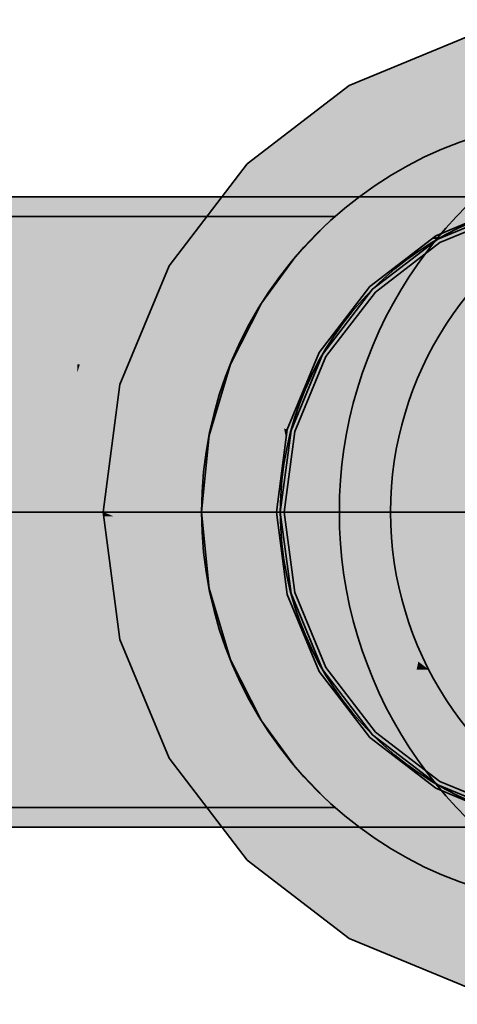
# Model space of a CAD drawing. Extents: x -350 to 540, y -53 to 541.
# Tile 477 of 569: x 253.77 to 255.99, y 207.81 to 212.81. Entities that reach past the tile are written whole.
import ezdxf
from ezdxf.lldxf.tags import DXFTag

# ---------------------------------------------------------------- set-up
doc = ezdxf.new("R2010")
doc.units = 0
doc.layers.get('0').update_dxf_attribs({"lineweight": 35})
for name, color, linetype, lineweight, true_color in [('L_Bauteil', 7, 'Continuous', 35, 0xababab), ('L_Bauteil-Shading', 7, 'Continuous', 35, 0xababab), ('L_Zuluft', 6, 'Continuous', 35, 0xff00ff), ('L_Zuluft-Shading', 6, 'Continuous', 35, 0xff00ff)]:
    doc.layers.add(name, color=color, linetype=linetype, lineweight=lineweight, true_color=true_color)
tags = doc.linetypes.add('STRICHPUNKT2', pattern=[12.7, 6.35, -3.175, 0, -3.175]).pattern_tags.tags
tags[10:11] = [DXFTag(74, 4), DXFTag(75, 0), DXFTag(340, '0'), DXFTag(46, 0.0), DXFTag(50, 0.0), DXFTag(44, 0.0), DXFTag(45, 0.0)]
tags[8:9] = [DXFTag(74, 4), DXFTag(75, 0), DXFTag(340, '0'), DXFTag(46, 0.0), DXFTag(50, 0.0), DXFTag(44, 0.0), DXFTag(45, 0.0)]
tags[6:7] = [DXFTag(74, 4), DXFTag(75, 0), DXFTag(340, '0'), DXFTag(46, 0.0), DXFTag(50, 0.0), DXFTag(44, 0.0), DXFTag(45, 0.0)]
tags[4:5] = [DXFTag(74, 4), DXFTag(75, 0), DXFTag(340, '0'), DXFTag(46, 0.0), DXFTag(50, 0.0), DXFTag(44, 0.0), DXFTag(45, 0.0)]

# ---------------------------------------------------------------- blocks, each defined once
blk = doc.blocks.new('3D-Ansicht-A06HSWBANL', base_point=(172.3963, 139.9809))
at = {"layer": 'L_Bauteil-Shading', "color": 254, "true_color": 0xcccccc}
for points in [[(255.4423, 212.4775), (256.2834, 211.8386), (256.0453, 212.7272)], [(254.9245, 212.0802), (255.9023, 211.6807), (255.4423, 212.4775)], [(255.9023, 211.6807), (256.2834, 211.8386), (255.4423, 212.4775)], [(254.9245, 212.0802), (254.5434, 211.5835), (255.4213, 211.5835)], [(254.9245, 212.0802), (255.4213, 211.5835), (255.9023, 211.6807), (255.7755, 211.5835)], [(255.8923, 211.6981), (256.2834, 211.8386), (256.2782, 211.8579)], [(255.8923, 211.6981), (256.2834, 211.8386), (256.2782, 211.8579)], [(255.8923, 211.6981), (255.9023, 211.6807), (256.2834, 211.8386)], [(255.8923, 211.6981), (255.9023, 211.6807), (256.2834, 211.8386)], [(255.5609, 211.4438), (255.9023, 211.6807), (255.8923, 211.6981)], [(255.5609, 211.4438), (255.9023, 211.6807), (255.8923, 211.6981)], [(255.5609, 211.4438), (255.5751, 211.4296), (255.9023, 211.6807)], [(255.5609, 211.4438), (255.5751, 211.4296), (255.9023, 211.6807)], [(254.2775, 210.9595), (255.324, 211.1024), (254.5272, 211.5624)], [(254.5434, 211.5835), (254.5272, 211.5624), (255.4213, 211.5835), (255.5751, 211.4296)], [(255.324, 211.1024), (255.5751, 211.4296), (254.5272, 211.5624)], [(255.4213, 211.5835), (255.5751, 211.4296), (255.7755, 211.5835)], [(255.3067, 211.1124), (255.5751, 211.4296), (255.5609, 211.4438)], [(255.3067, 211.1124), (255.324, 211.1024), (255.5751, 211.4296)], [(255.5609, 211.4438), (255.3823, 211.211), (255.5751, 211.4296), (255.39, 211.211)], [(255.5751, 211.4296), (255.39, 211.211), (255.4073, 211.211)], [(255.39, 211.211), (255.3067, 211.1124), (255.4073, 211.211), (255.324, 211.1024)], [(255.3823, 211.211), (255.3067, 211.1124), (255.39, 211.211)], [(254.2775, 210.9595), (254.9904, 210.7684), (255.324, 211.1024), (255.1857, 210.7684)], [(255.1468, 210.7265), (255.324, 211.1024), (255.3067, 211.1124)], [(255.1468, 210.7265), (255.324, 211.1024), (255.3067, 211.1124)], [(255.1468, 210.7265), (255.1661, 210.7214), (255.324, 211.1024)], [(255.1468, 210.7265), (255.1661, 210.7214), (255.324, 211.1024)], [(254.5239, 210.7684), (254.2775, 210.9595), (254.2523, 210.7684)], [(254.9904, 210.7684), (254.2775, 210.9595), (254.5239, 210.7684)], [(254.1923, 210.3124), (255.1123, 210.3124), (254.2523, 210.7684), (254.5239, 210.7684)], [(255.1123, 210.3124), (255.1661, 210.7214), (254.5239, 210.7684), (254.9904, 210.7684)], [(254.9904, 210.7684), (255.1661, 210.7214), (255.1857, 210.7684)], [(255.0923, 210.3124), (255.1123, 210.3124), (255.1468, 210.7265)], [(255.1468, 210.7265), (255.1037, 210.3989), (255.1195, 210.3989)], [(255.1123, 210.3124), (255.1661, 210.7214), (255.1468, 210.7265)], [(255.1468, 210.7265), (255.1195, 210.3989), (255.1661, 210.7214), (255.1237, 210.3989)], [(255.1037, 210.3989), (255.0923, 210.3124), (255.1195, 210.3989), (255.1123, 210.3124)], [(255.1195, 210.3989), (255.1123, 210.3124), (255.1237, 210.3989)], [(255.1152, 210.2902), (255.1123, 210.3124), (254.2453, 210.2902), (254.1923, 210.3124)], [(254.2453, 210.2902), (254.1923, 210.3124), (254.1952, 210.2902)], [(255.1468, 209.8983), (255.1661, 209.9035), (255.0923, 210.3124)], [(255.1661, 209.9035), (255.1123, 210.3124), (255.0923, 210.3124)], [(255.1661, 209.9035), (255.1123, 210.3124), (255.0923, 210.3124)], [(255.1468, 209.8983), (255.1661, 209.9035), (255.0923, 210.3124)], [(254.2464, 209.9019), (254.2453, 210.2902), (254.1952, 210.2902)], [(255.1661, 209.9035), (255.1152, 210.2902), (254.2453, 210.2902)], [(254.2464, 209.9019), (255.1601, 209.9019), (254.2453, 210.2902), (255.1661, 209.9035)], [(254.2775, 209.6654), (255.1601, 209.9019), (254.2464, 209.9019)], [(255.324, 209.5224), (255.1668, 209.9019), (254.2775, 209.6654), (255.1601, 209.9019)], [(255.324, 209.5224), (255.1661, 209.9035), (255.1468, 209.8983)], [(255.1468, 209.8983), (255.2493, 209.681), (255.1661, 209.9035), (255.2583, 209.681)], [(255.1668, 209.9019), (255.1661, 209.9035), (255.1601, 209.9019)], [(255.3067, 209.5124), (255.324, 209.5224), (255.1468, 209.8983)], [(255.1468, 209.8983), (255.2368, 209.681), (255.2493, 209.681)], [(255.3196, 209.523), (254.2775, 209.6654), (254.3365, 209.523)], [(255.2368, 209.681), (255.3067, 209.5124), (255.2493, 209.681), (255.324, 209.5224)], [(255.2493, 209.681), (255.324, 209.5224), (255.2583, 209.681)], [(254.5272, 209.0624), (255.324, 209.5224), (254.3365, 209.523), (255.3196, 209.523)], [(255.324, 209.5224), (254.5272, 209.0624), (255.5751, 209.1952)], [(255.5751, 209.1952), (255.324, 209.5224), (255.3067, 209.5124)], [(255.5751, 209.1952), (255.324, 209.5224), (255.3067, 209.5124)], [(255.5609, 209.181), (255.5751, 209.1952), (255.3067, 209.5124)], [(255.5609, 209.181), (255.5751, 209.1952), (255.3067, 209.5124)], [(255.5751, 209.1952), (254.5272, 209.0624), (254.9245, 208.5446)], [(255.5751, 209.1952), (254.9245, 208.5446), (255.9023, 208.9441)], [(255.9023, 208.9441), (255.5751, 209.1952), (255.5609, 209.181)], [(255.9023, 208.9441), (255.5751, 209.1952), (255.5609, 209.181)], [(255.8923, 208.9268), (255.9023, 208.9441), (255.5609, 209.181)], [(255.8923, 208.9268), (255.9023, 208.9441), (255.5609, 209.181)], [(255.9023, 208.9441), (254.9245, 208.5446), (255.4423, 208.1474)], [(255.9023, 208.9441), (255.4423, 208.1474), (256.2834, 208.7863)], [(256.2834, 208.7863), (255.9023, 208.9441), (255.8923, 208.9268)], [(256.2834, 208.7863), (255.9023, 208.9441), (255.8923, 208.9268)], [(256.2782, 208.7669), (256.2834, 208.7863), (255.8923, 208.9268)], [(256.2782, 208.7669), (256.2834, 208.7863), (255.8923, 208.9268)], [(256.2834, 208.7863), (255.4423, 208.1474), (256.0453, 207.8976)]]:
    blk.add_solid(points, dxfattribs=at)
at = {"layer": 'L_Bauteil-Shading', "color": 250, "true_color": 0x2e3032}
for points in [[(258.3123, 210.3124), (255.8823, 211.7154), (256.273, 211.8772)], [(256.273, 211.8772), (257.4613, 210.9654), (255.8823, 211.7154), (257.1813, 210.9654)], [(258.3123, 210.3124), (255.5468, 211.4579), (255.8823, 211.7154)], [(255.8823, 211.7154), (257.1813, 210.9654), (255.5468, 211.4579), (256.7359, 210.9654)], [(258.3123, 210.3124), (255.2894, 211.1224), (255.5468, 211.4579)], [(255.5468, 211.4579), (256.7359, 210.9654), (255.2894, 211.1224), (255.8753, 210.9654)], [(258.3123, 210.3124), (255.1275, 210.7317), (255.2894, 211.1224)], [(255.2894, 211.1224), (255.8753, 210.9654), (255.2243, 210.9654)], [(255.8753, 210.9654), (258.3123, 210.3124), (255.2243, 210.9654), (255.1275, 210.7317)], [(256.7359, 210.9654), (258.3123, 210.3124), (255.8753, 210.9654)], [(258.3123, 210.3124), (255.0723, 210.3124), (255.1275, 210.7317)], [(258.3123, 210.3124), (255.0723, 210.3124), (255.1275, 210.7317)], [(258.3123, 210.3124), (255.1275, 209.8931), (255.0723, 210.3124)], [(255.0723, 210.3124), (258.3123, 210.3124), (255.0784, 210.2664), (257.9626, 210.2664)], [(258.3123, 210.3124), (255.2894, 209.5024), (255.1275, 209.8931)], [(258.3123, 210.3124), (255.5468, 209.1669), (255.2894, 209.5024)], [(258.3123, 210.3124), (255.8823, 208.9095), (255.5468, 209.1669)], [(258.3123, 210.3124), (256.273, 208.7476), (255.8823, 208.9095)], [(257.9626, 210.2664), (255.1275, 209.8931), (255.0784, 210.2664)], [(255.2328, 209.6389), (255.1275, 209.8931), (258.1405, 210.2664), (257.9626, 210.2664)], [(255.2328, 209.6389), (258.1405, 210.2664), (255.7986, 209.6389)], [(256.6862, 209.6389), (255.7986, 209.6389), (258.2011, 210.2664), (258.1405, 210.2664)], [(255.7986, 209.6389), (255.2894, 209.5024), (255.2328, 209.6389)], [(255.2894, 209.5024), (255.7986, 209.6389), (255.5468, 209.1669), (256.6862, 209.6389)], [(255.5468, 209.1669), (256.6862, 209.6389), (255.8823, 208.9095), (257.1457, 209.6389)], [(255.8823, 208.9095), (257.1457, 209.6389), (256.273, 208.7476), (257.4345, 209.6389)]]:
    blk.add_solid(points, dxfattribs=at)
at = {"layer": 'L_Zuluft-Shading', "color": 214, "true_color": 0x9c009c}
for points in [[(256.2735, 211.8755), (256.1747, 212.2443), (255.8832, 211.7138), (255.6923, 212.0445)], [(255.3062, 211.6985), (255.6923, 212.0445), (255.3956, 211.8168)], [(255.3062, 211.6985), (255.8627, 211.6981), (255.6923, 212.0445), (255.8832, 211.7138)], [(256.2782, 211.8579), (256.2735, 211.8755), (255.8923, 211.6981), (255.8832, 211.7138)], [(255.3956, 211.8168), (255.2781, 211.7266), (255.3062, 211.6985)], [(255.3062, 211.6985), (255.2781, 211.7266), (255.1367, 211.2106), (254.9603, 211.3124)], [(255.8627, 211.6981), (255.8923, 211.6981), (255.8832, 211.7138)], [(255.5481, 211.4566), (255.3062, 211.6985), (255.2909, 211.1215), (255.1367, 211.2106)], [(255.8627, 211.6981), (255.3062, 211.6985), (255.5481, 211.4566)], [(255.5609, 211.4438), (255.8923, 211.6981), (255.5481, 211.4566), (255.8627, 211.6981)], [(255.3067, 211.1124), (255.5609, 211.4438), (255.2909, 211.1215), (255.5481, 211.4566)], [(255.1367, 211.2106), (254.9603, 211.3124), (255.1112, 210.7361), (254.7605, 210.8301)], [(255.2909, 211.1215), (255.1367, 211.2106), (255.1292, 210.7312), (255.1112, 210.7361)], [(255.1468, 210.7265), (255.3067, 211.1124), (255.1292, 210.7312), (255.2909, 211.1215)], [(255.1112, 210.7361), (254.7605, 210.8301), (255.0923, 210.3124), (254.6923, 210.3124)], [(255.1112, 210.7361), (255.0923, 210.3124), (255.1337, 210.6264)], [(255.1292, 210.7312), (255.1112, 210.7361), (255.1226, 210.6806)], [(255.1337, 210.6264), (255.1468, 210.7265), (255.1226, 210.6806), (255.1292, 210.7312)], [(255.0741, 210.3124), (254.6923, 210.3124), (255.1292, 209.8936), (254.7605, 209.7948)], [(255.0923, 210.3124), (255.0741, 210.3124), (255.1468, 209.8983), (255.1292, 209.8936)], [(255.1292, 209.8936), (254.7605, 209.7948), (255.2909, 209.5033), (254.9603, 209.3124)], [(255.1468, 209.8983), (255.1292, 209.8936), (255.3067, 209.5124), (255.2909, 209.5033)], [(255.2909, 209.5033), (254.9603, 209.3124), (255.5481, 209.1682), (255.2781, 208.8982)], [(255.3067, 209.5124), (255.2909, 209.5033), (255.5609, 209.181), (255.5481, 209.1682)], [(255.5481, 209.1682), (255.2781, 208.8982), (255.8832, 208.911), (255.6923, 208.5804)], [(255.5609, 209.181), (255.5481, 209.1682), (255.8923, 208.9268), (255.8832, 208.911)], [(255.8832, 208.911), (255.6923, 208.5804), (256.2735, 208.7494), (256.1747, 208.3806)], [(255.8923, 208.9268), (255.8832, 208.911), (256.2782, 208.7669), (256.2735, 208.7494)]]:
    blk.add_solid(points, dxfattribs=at)
at = {"layer": 'L_Zuluft-Shading', "color": 214, "true_color": 0x900090}
for points in [[(253.4923, 211.9124), (253.4923, 211.8579), (254.3205, 211.9124), (254.4277, 211.8579)], [(253.6923, 211.7613), (253.9391, 211.7613), (253.6923, 211.8124), (253.8545, 211.8124)], [(253.8545, 211.8124), (253.9391, 211.7613), (254.0564, 211.8124), (254.1332, 211.7613)], [(254.1332, 211.7613), (255.3136, 211.7613), (254.0564, 211.8124), (255.3694, 211.8124)], [(255.3694, 208.8124), (255.3136, 208.8635), (253.6923, 208.8124), (253.6923, 208.8635)], [(253.4923, 208.7669), (253.4923, 208.7124), (254.4277, 208.7669), (254.3205, 208.7124)]]:
    blk.add_solid(points, dxfattribs=at)
at = {"layer": 'L_Zuluft-Shading', "color": 214, "true_color": 0x8f008f}
for points in [[(254.3205, 211.9124), (254.4277, 211.8579), (255.0923, 211.9124), (255.2994, 211.8579)], [(254.4277, 208.7669), (254.3205, 208.7124), (255.2994, 208.7669), (255.0923, 208.7124)]]:
    blk.add_solid(points, dxfattribs=at)
at = {"layer": 'L_Zuluft-Shading', "color": 214, "true_color": 0x8c008c}
for points in [[(255.0923, 211.9124), (255.2994, 211.8579), (255.7551, 211.9124), (256.0479, 211.8579)], [(255.2994, 208.7669), (255.0923, 208.7124), (256.0479, 208.7669), (255.7551, 208.7124)]]:
    blk.add_solid(points, dxfattribs=at)
at = {"layer": 'L_Zuluft-Shading', "color": 216, "true_color": 0x890089}
for points in [[(255.7551, 211.9124), (256.0479, 211.8579), (256.2636, 211.9124), (256.6222, 211.8579)], [(256.0479, 208.7669), (255.7551, 208.7124), (256.6222, 208.7669), (256.2636, 208.7124)]]:
    blk.add_solid(points, dxfattribs=at)
at = {"layer": 'L_Zuluft-Shading', "color": 214, "true_color": 0xb000b0}
for points in [[(254.4277, 211.8579), (253.4923, 211.8579), (254.5211, 211.7084), (253.4923, 211.7219)], [(253.6923, 211.6115), (254.0045, 211.6115), (253.6923, 211.7613), (253.9391, 211.7613)], [(253.9391, 211.7613), (254.0045, 211.6115), (254.1332, 211.7613), (254.1625, 211.6115)], [(254.1625, 211.6115), (255.1716, 211.6115), (254.1332, 211.7613), (255.3136, 211.7613)], [(253.4923, 211.7219), (253.4923, 211.6981), (254.5211, 211.7084), (254.5276, 211.6981)], [(255.3136, 208.8635), (255.1716, 209.0134), (253.6923, 208.8635), (253.6923, 209.0134)], [(253.4923, 208.9268), (253.4923, 208.7669), (254.5276, 208.9268), (254.4277, 208.7669)]]:
    blk.add_solid(points, dxfattribs=at)
at = {"layer": 'L_Zuluft-Shading', "color": 214, "true_color": 0xac00ac}
for points in [[(255.2994, 211.8579), (254.4277, 211.8579), (254.7752, 211.6981), (254.5211, 211.7084)], [(255.2994, 211.8579), (254.7752, 211.6981), (255.4923, 211.6981)], [(254.5211, 211.7084), (254.5276, 211.6981), (254.7752, 211.6981)], [(254.5276, 208.9268), (254.4277, 208.7669), (255.4923, 208.9268), (255.2994, 208.7669)]]:
    blk.add_solid(points, dxfattribs=at)
at = {"layer": 'L_Zuluft-Shading', "color": 214, "true_color": 0xa600a6}
for points in [[(255.2994, 211.8579), (255.4923, 211.6981), (256.0479, 211.8579), (256.3207, 211.6981)], [(255.4923, 208.9268), (255.2994, 208.7669), (256.3207, 208.9268), (256.0479, 208.7669)]]:
    blk.add_solid(points, dxfattribs=at)
at = {"layer": 'L_Zuluft-Shading', "color": 212, "true_color": 0xcc00cc}
for points in [[(253.4923, 211.6981), (253.4923, 211.4438), (254.5276, 211.6981), (254.6133, 211.4438)], [(253.4923, 209.181), (253.4923, 208.9268), (254.6133, 209.181), (254.5276, 208.9268)]]:
    blk.add_solid(points, dxfattribs=at)
at = {"layer": 'L_Zuluft-Shading', "color": 212, "true_color": 0xc700c7}
for points in [[(254.7752, 211.6981), (254.5276, 211.6981), (255.658, 211.4438), (254.6133, 211.4438)], [(255.4923, 211.6981), (254.7752, 211.6981), (255.5145, 211.664)], [(254.7752, 211.6981), (255.658, 211.4438), (255.5145, 211.664)], [(254.6133, 209.181), (254.5276, 208.9268), (255.658, 209.181), (255.4923, 208.9268)]]:
    blk.add_solid(points, dxfattribs=at)
at = {"layer": 'L_Zuluft-Shading', "color": 212, "true_color": 0xbd00bd}
for points in [[(256.3207, 211.6981), (255.4923, 211.6981), (256.4217, 211.5885), (255.5145, 211.664)], [(255.5145, 211.664), (255.658, 211.4438), (256.4217, 211.5885), (256.5551, 211.4438)], [(255.658, 209.181), (255.4923, 208.9268), (256.5551, 209.181), (256.3207, 208.9268)]]:
    blk.add_solid(points, dxfattribs=at)
at = {"layer": 'L_Zuluft-Shading', "color": 212, "true_color": 0xcd00cd}
for points in [[(253.6923, 211.3731), (254.0462, 211.3731), (253.6923, 211.6115), (254.0045, 211.6115)], [(254.0045, 211.6115), (254.0462, 211.3731), (254.1625, 211.6115), (254.1422, 211.3731)], [(254.1422, 211.3731), (254.9967, 211.3731), (254.1625, 211.6115), (255.1716, 211.6115)], [(253.6923, 209.0134), (255.1716, 209.0134), (253.7669, 209.2518), (254.9967, 209.2518)]]:
    blk.add_solid(points, dxfattribs=at)
at = {"layer": 'L_Zuluft-Shading', "color": 212, "true_color": 0xe400e4}
for points in [[(253.4923, 211.4438), (253.4923, 211.1124), (254.6133, 211.4438), (254.6792, 211.1124)], [(253.6923, 211.0624), (254.0614, 211.0624), (253.6923, 211.3731), (254.0462, 211.3731)], [(254.0462, 211.3731), (254.0614, 211.0624), (254.1422, 211.3731), (254.0737, 211.0624)], [(254.0737, 211.0624), (254.8383, 211.0624), (254.1422, 211.3731), (254.9967, 211.3731)], [(253.6923, 209.2518), (253.7669, 209.2518), (253.6923, 209.5624), (253.8639, 209.5624)], [(253.7669, 209.2518), (254.9967, 209.2518), (253.8639, 209.5624), (254.8383, 209.5624)], [(254.6792, 209.5124), (253.4923, 209.5124), (254.6456, 209.3436), (253.4923, 209.1969)], [(253.4923, 209.1969), (253.4923, 209.181), (254.6456, 209.3436), (254.6133, 209.181)]]:
    blk.add_solid(points, dxfattribs=at)
at = {"layer": 'L_Zuluft-Shading', "color": 212, "true_color": 0xdd00dd}
for points in [[(254.6133, 211.4438), (254.6792, 211.1124), (255.658, 211.4438), (255.7851, 211.1124)], [(255.7851, 211.1124), (255.8651, 210.7265), (256.7348, 211.1124), (256.8479, 210.7265)], [(256.8479, 209.8983), (255.8651, 209.8983), (255.8466, 209.5124), (255.7935, 209.5527)], [(256.8479, 209.8983), (255.8466, 209.5124), (256.7348, 209.5124)], [(255.7935, 209.5527), (255.7851, 209.5124), (255.8466, 209.5124)], [(255.7851, 209.5124), (254.6792, 209.5124), (255.7572, 209.4397), (254.6456, 209.3436)], [(254.6456, 209.3436), (254.6133, 209.181), (255.7572, 209.4397), (255.658, 209.181)]]:
    blk.add_solid(points, dxfattribs=at)
at = {"layer": 'L_Zuluft-Shading', "color": 212, "true_color": 0xd000d0}
for points in [[(255.658, 211.4438), (255.7851, 211.1124), (256.5551, 211.4438), (256.7348, 211.1124)], [(255.8466, 209.5124), (255.7851, 209.5124), (255.886, 209.4442), (255.7572, 209.4397)], [(256.7136, 209.4733), (256.7348, 209.5124), (255.886, 209.4442), (255.8466, 209.5124)], [(255.7572, 209.4397), (255.658, 209.181), (256.7136, 209.4733), (256.5551, 209.181)]]:
    blk.add_solid(points, dxfattribs=at)
at = {"layer": 'L_Zuluft-Shading', "color": 6, "true_color": 0xf400f4}
for points in [[(253.4923, 211.1124), (253.4923, 210.7265), (254.6792, 211.1124), (254.7205, 210.7265)], [(254.7205, 210.7265), (254.7346, 210.3124), (255.8651, 210.7265), (255.8923, 210.3124)], [(255.8923, 210.3124), (254.7346, 210.3124), (254.8418, 209.8983), (254.7257, 210.0512)], [(255.8923, 210.3124), (254.8418, 209.8983), (255.8651, 209.8983)], [(254.7257, 210.0512), (254.7205, 209.8983), (254.8418, 209.8983)], [(254.7205, 209.8983), (253.4923, 209.8983), (254.7161, 209.8571), (253.4923, 209.8022)], [(253.4923, 209.8022), (253.4923, 209.5124), (254.7161, 209.8571), (254.6792, 209.5124)]]:
    blk.add_solid(points, dxfattribs=at)
at = {"layer": 'L_Zuluft-Shading', "color": 6, "true_color": 0xec00ec}
for points in [[(254.6792, 211.1124), (254.7205, 210.7265), (255.7851, 211.1124), (255.8651, 210.7265)], [(254.7161, 209.8571), (254.6792, 209.5124), (255.7935, 209.5527), (255.7851, 209.5124)], [(254.8418, 209.8983), (254.7205, 209.8983), (254.8354, 209.8234), (254.7161, 209.8571)], [(255.7935, 209.5527), (255.8651, 209.8983), (254.8354, 209.8234), (254.8418, 209.8983)]]:
    blk.add_solid(points, dxfattribs=at)
at = {"layer": 'L_Zuluft-Shading', "color": 6, "true_color": 0xf500f5}
for points in [[(253.6923, 210.7007), (254.049, 210.7007), (253.6923, 211.0624), (254.0614, 211.0624)], [(254.0599, 211.0178), (254.049, 210.7007), (254.8383, 211.0624), (254.7303, 210.7007)], [(254.0599, 211.0178), (254.8383, 211.0624), (254.0737, 211.0624)], [(254.0614, 211.0624), (254.0599, 211.0178), (254.0737, 211.0624)], [(253.6923, 209.5624), (253.8639, 209.5624), (253.6923, 209.9242), (253.9468, 209.9242)], [(253.8639, 209.5624), (254.8383, 209.5624), (253.9468, 209.9242), (254.7303, 209.9242)]]:
    blk.add_solid(points, dxfattribs=at)
at = {"layer": 'L_Zuluft-Shading', "color": 6, "true_color": 0xfc00fc}
for points in [[(254.7205, 210.7265), (253.4923, 210.7265), (253.7686, 210.3124), (253.4923, 210.3515)], [(254.7205, 210.7265), (253.7686, 210.3124), (254.7346, 210.3124)], [(253.4923, 210.3515), (253.4923, 210.3124), (253.7686, 210.3124)], [(253.7686, 210.3124), (253.4923, 210.3124), (254.7205, 209.8983), (253.4923, 209.8983)], [(254.7346, 210.3124), (253.7686, 210.3124), (254.7257, 210.0512)], [(253.7686, 210.3124), (254.7205, 209.8983), (254.7257, 210.0512)]]:
    blk.add_solid(points, dxfattribs=at)
at = {"layer": 'L_Zuluft-Shading', "color": 6, "true_color": 0xfd00fd}
for points in [[(253.6923, 210.3124), (254.0099, 210.3124), (253.6923, 210.7007), (254.049, 210.7007)], [(254.0099, 210.3124), (254.6923, 210.3124), (254.049, 210.7007), (254.7303, 210.7007)], [(253.6923, 209.9242), (253.9468, 209.9242), (253.6923, 210.3124), (254.0099, 210.3124)], [(253.9468, 209.9242), (254.7303, 209.9242), (254.0099, 210.3124), (254.6923, 210.3124)]]:
    blk.add_solid(points, dxfattribs=at)
at = {"layer": 'L_Zuluft-Shading', "color": 212, "true_color": 0xe300e3}
for points in [[(255.8651, 210.7265), (255.8923, 210.3124), (256.8479, 210.7265), (256.8864, 210.3124)], [(255.8923, 210.3124), (255.8651, 209.8983), (256.8864, 210.3124), (256.8479, 209.8983)]]:
    blk.add_solid(points, dxfattribs=at)
blk = doc.blocks.new('CA_160x500_50-A06HSWX8NL', base_point=(254.1923, 207.8124))
at = {"color": 254, "linetype": 'ByBlock', "lineweight": -2, "ltscale": 0.35, "true_color": 0xcccccc}
for p, q in [((256.6923, 212.8124), (256.0453, 212.7272)), ((257.3394, 212.7272), (256.6923, 212.8124)), ((256.0453, 212.7272), (255.4423, 212.4775)), ((257.9423, 212.4775), (257.3394, 212.7272)), ((255.4423, 212.4775), (254.9245, 212.0802)), ((258.4601, 212.0802), (257.9423, 212.4775)), ((254.9245, 212.0802), (254.5272, 211.5624)), ((258.8574, 211.5624), (258.4601, 212.0802)), ((256.6923, 211.9124), (256.2782, 211.8579)), ((257.1064, 211.8579), (256.6923, 211.9124)), ((256.2782, 211.8579), (255.8923, 211.6981)), ((256.2834, 211.8386), (256.6923, 211.8924)), ((256.6923, 211.8924), (257.1012, 211.8386)), ((257.4923, 211.6981), (257.1064, 211.8579)), ((255.9023, 211.6807), (256.2834, 211.8386)), ((257.1012, 211.8386), (257.4823, 211.6807)), ((255.8923, 211.6981), (255.5609, 211.4438)), ((255.5751, 211.4296), (255.9023, 211.6807)), ((257.4823, 211.6807), (257.8095, 211.4296)), ((257.8237, 211.4438), (257.4923, 211.6981)), ((254.5272, 211.5624), (254.2775, 210.9595)), ((259.1071, 210.9595), (258.8574, 211.5624)), ((255.5609, 211.4438), (255.3067, 211.1124)), ((255.324, 211.1024), (255.5751, 211.4296)), ((257.8095, 211.4296), (258.0606, 211.1024)), ((258.0779, 211.1124), (257.8237, 211.4438)), ((255.3067, 211.1124), (255.1468, 210.7265)), ((255.1661, 210.7214), (255.324, 211.1024)), ((258.0606, 211.1024), (258.2185, 210.7214)), ((258.2378, 210.7265), (258.0779, 211.1124)), ((254.2775, 210.9595), (254.1923, 210.3124)), ((259.1923, 210.3124), (259.1071, 210.9595)), ((255.1468, 210.7265), (255.0923, 210.3124)), ((255.1123, 210.3124), (255.1661, 210.7214)), ((258.2185, 210.7214), (258.2723, 210.3124)), ((258.2923, 210.3124), (258.2378, 210.7265)), ((254.1923, 210.3124), (254.2775, 209.6654)), ((255.0923, 210.3124), (255.1468, 209.8983)), ((255.1661, 209.9035), (255.1123, 210.3124)), ((258.2723, 210.3124), (258.2185, 209.9035)), ((258.2378, 209.8983), (258.2923, 210.3124)), ((259.1071, 209.6654), (259.1923, 210.3124)), ((255.324, 209.5224), (255.1661, 209.9035)), ((258.2185, 209.9035), (258.0606, 209.5224)), ((255.1468, 209.8983), (255.3067, 209.5124)), ((258.0779, 209.5124), (258.2378, 209.8983)), ((254.2775, 209.6654), (254.5272, 209.0624)), ((258.8574, 209.0624), (259.1071, 209.6654)), ((255.3067, 209.5124), (255.5609, 209.181)), ((255.5751, 209.1952), (255.324, 209.5224)), ((258.0606, 209.5224), (257.8095, 209.1952)), ((257.8237, 209.181), (258.0779, 209.5124)), ((255.5609, 209.181), (255.8923, 208.9268)), ((255.9023, 208.9441), (255.5751, 209.1952)), ((257.8095, 209.1952), (257.4823, 208.9441)), ((257.4923, 208.9268), (257.8237, 209.181)), ((254.5272, 209.0624), (254.9245, 208.5447)), ((258.4601, 208.5447), (258.8574, 209.0624)), ((255.8923, 208.9268), (256.2782, 208.7669)), ((256.2834, 208.7863), (255.9023, 208.9441)), ((257.4823, 208.9441), (257.1012, 208.7863)), ((257.1064, 208.7669), (257.4923, 208.9268)), ((256.2782, 208.7669), (256.6923, 208.7124)), ((256.6923, 208.7324), (256.2834, 208.7863)), ((257.1012, 208.7863), (256.6923, 208.7324)), ((256.6923, 208.7124), (257.1064, 208.7669)), ((254.9245, 208.5447), (255.4423, 208.1474)), ((257.9423, 208.1474), (258.4601, 208.5447)), ((255.4423, 208.1474), (256.0453, 207.8976)), ((257.3394, 207.8976), (257.9423, 208.1474)), ((256.0453, 207.8976), (256.6923, 207.8124)), ((256.6923, 207.8124), (257.3394, 207.8976))]:
    blk.add_line(p, q, dxfattribs=at)
at = {"color": 250, "linetype": 'ByBlock', "lineweight": -2, "ltscale": 0.35, "true_color": 0x2e3032}
for p, q in [((256.273, 211.8772), (256.6923, 211.9324)), ((256.6923, 211.9324), (257.1116, 211.8772)), ((255.8823, 211.7154), (256.273, 211.8772)), ((257.1116, 211.8772), (257.5023, 211.7154)), ((255.5468, 211.4579), (255.8823, 211.7154)), ((257.5023, 211.7154), (257.8378, 211.4579)), ((255.2893, 211.1224), (255.5468, 211.4579)), ((257.8378, 211.4579), (258.0953, 211.1224)), ((255.1275, 210.7317), (255.2893, 211.1224)), ((258.0953, 211.1224), (258.2571, 210.7317)), ((255.0723, 210.3124), (255.1275, 210.7317)), ((258.2571, 210.7317), (258.3123, 210.3124)), ((255.1275, 209.8931), (255.0723, 210.3124)), ((258.3123, 210.3124), (258.2571, 209.8931)), ((255.2893, 209.5024), (255.1275, 209.8931)), ((258.2571, 209.8931), (258.0953, 209.5024)), ((255.5468, 209.1669), (255.2893, 209.5024)), ((258.0953, 209.5024), (257.8378, 209.1669)), ((255.8823, 208.9095), (255.5468, 209.1669)), ((257.8378, 209.1669), (257.5023, 208.9095)), ((256.273, 208.7476), (255.8823, 208.9095)), ((257.5023, 208.9095), (257.1116, 208.7476)), ((256.6923, 208.6924), (256.273, 208.7476)), ((257.1116, 208.7476), (256.6923, 208.6924))]:
    blk.add_line(p, q, dxfattribs=at)
at = {"color": 0, "lineweight": -2}
blk.add_ellipse((257.4031, 210.3124), major_axis=(-0.7108, 1.6), ratio=1, start_param=0, end_param=2.305501, dxfattribs=at)
blk = doc.blocks.new('Wickelfalzrohr-A06HSWXANL', base_point=(255.0923, 208.7124))
at = {"color": 0, "linetype": 'STRICHPUNKT2', "lineweight": 25, "ltscale": 0.25}
blk.add_line((256.6923, 210.3124), (256.6923, 210.3124), dxfattribs=at)
at = {"color": 0, "linetype": 'ByBlock', "lineweight": -2, "ltscale": 0.35}
blk.add_circle((256.6923, 210.3124), 1.6, dxfattribs=at)
at = {"color": 0, "lineweight": -2}
blk.add_ellipse((257.4031, 210.3124), major_axis=(-0.7108, 1.6), ratio=1, start_param=0, end_param=2.305501, dxfattribs=at)
blk = doc.blocks.new('Bogen-A06HSWZANL', base_point=(254.6923, 208.3124))
at = {"color": 0, "linetype": 'ByBlock', "lineweight": -2, "ltscale": 0.35}
for p, q in [((256.6923, 212.3124), (256.8286, 212.3124)), ((256.8286, 212.3124), (257.2282, 212.3124)), ((257.2282, 212.3124), (257.8639, 212.3124)), ((257.8639, 212.3124), (258.6923, 212.3124)), ((258.6923, 212.3124), (259.657, 212.3124)), ((259.657, 212.3124), (260.6923, 212.3124)), ((260.6923, 212.3124), (260.6923, 208.3124)), ((256.6923, 208.3124), (256.8286, 208.3124)), ((256.8286, 208.3124), (257.2282, 208.3124)), ((257.2282, 208.3124), (257.8639, 208.3124)), ((257.8639, 208.3124), (258.6923, 208.3124)), ((258.6923, 208.3124), (259.657, 208.3124)), ((259.657, 208.3124), (260.6923, 208.3124))]:
    blk.add_line(p, q, dxfattribs=at)
at = {"color": 0, "linetype": 'STRICHPUNKT2', "lineweight": 25, "ltscale": 0.25}
blk.add_line((256.6923, 210.3124), (260.6923, 210.3124), dxfattribs=at)
at = {"color": 0, "linetype": 'ByBlock', "lineweight": -2, "ltscale": 0.35}
blk.add_circle((256.6923, 210.3124), 2, dxfattribs=at)
blk = doc.blocks.new('Bogen-A06HSWZENL', base_point=(253.4923, 208.7124))
at = {"color": 0, "linetype": 'ByBlock', "lineweight": -2, "ltscale": 0.35}
for p, q in [((253.4923, 211.9124), (253.4923, 208.7124)), ((253.4923, 211.9124), (254.3205, 211.9124)), ((254.3205, 211.9124), (255.0923, 211.9124)), ((255.0923, 211.9124), (255.755, 211.9124)), ((255.755, 211.9124), (256.2636, 211.9124)), ((256.2636, 211.9124), (256.5833, 211.9124)), ((256.5833, 211.9124), (256.6923, 211.9124)), ((253.4923, 208.7124), (254.3205, 208.7124)), ((254.3205, 208.7124), (255.0923, 208.7124)), ((255.0923, 208.7124), (255.755, 208.7124)), ((255.755, 208.7124), (256.2636, 208.7124)), ((256.2636, 208.7124), (256.5833, 208.7124)), ((256.5833, 208.7124), (256.6923, 208.7124))]:
    blk.add_line(p, q, dxfattribs=at)
at = {"color": 0, "linetype": 'STRICHPUNKT2', "lineweight": 25, "ltscale": 0.25}
blk.add_line((253.4923, 210.3124), (256.6923, 210.3124), dxfattribs=at)
at = {"color": 0, "linetype": 'ByBlock', "lineweight": -2, "ltscale": 0.35}
blk.add_circle((256.6923, 210.3124), 1.6, dxfattribs=at)
at = {"color": 0, "lineweight": -2}
blk.add_ellipse((257.4031, 210.3124), major_axis=(-0.7108, 1.6), ratio=1, start_param=0, end_param=2.305501, dxfattribs=at)
blk = doc.blocks.new('Abzweigstück 90°-A06HSWZINL', base_point=(253.6923, 208.3124))
at = {"color": 0, "linetype": 'ByBlock', "lineweight": -2, "ltscale": 0.35}
for p, q in [((253.6923, 211.7613), (253.6923, 211.8124)), ((255.3694, 211.8124), (253.6923, 211.8124)), ((255.3136, 211.7613), (255.3694, 211.8124)), ((253.6923, 211.6115), (253.6923, 211.7613)), ((255.1716, 211.6115), (255.3136, 211.7613)), ((253.6923, 211.3731), (253.6923, 211.6115)), ((254.9967, 211.3731), (255.1716, 211.6115)), ((253.6923, 211.0624), (253.6923, 211.3731)), ((254.8383, 211.0624), (254.9967, 211.3731)), ((253.6923, 210.7006), (253.6923, 211.0624)), ((254.7303, 210.7006), (254.8383, 211.0624)), ((253.6923, 210.3124), (253.6923, 210.7006)), ((254.6923, 210.3124), (254.7303, 210.7006)), ((253.6923, 210.3124), (253.6923, 209.9242)), ((254.6923, 210.3124), (254.7303, 209.9242)), ((253.6923, 209.9242), (253.6923, 209.5624)), ((254.7303, 209.9242), (254.8383, 209.5624)), ((253.6923, 209.5624), (253.6923, 209.2518)), ((254.8383, 209.5624), (254.9967, 209.2518)), ((253.6923, 209.2518), (253.6923, 209.0134)), ((254.9967, 209.2518), (255.1716, 209.0134)), ((253.6923, 209.0134), (253.6923, 208.8635)), ((255.1716, 209.0134), (255.3136, 208.8635)), ((253.6923, 208.8635), (253.6923, 208.8124)), ((255.3136, 208.8635), (255.3694, 208.8124)), ((255.3694, 208.8124), (253.6923, 208.8124))]:
    blk.add_line(p, q, dxfattribs=at)
at = {"color": 0, "linetype": 'STRICHPUNKT2', "lineweight": 25, "ltscale": 0.25}
for q in [(253.6923, 210.3124), (256.6923, 210.3124)]:
    blk.add_line((256.6923, 210.3124), q, dxfattribs=at)
at = {"color": 0, "linetype": 'ByBlock', "lineweight": -2, "ltscale": 0.35}
blk.add_circle((256.6923, 210.3124), 2, dxfattribs=at)
at = {"color": 0, "lineweight": -2}
blk.add_ellipse((257.5808, 210.3124), major_axis=(-0.8885, 2), ratio=1, start_param=0, end_param=2.305501, dxfattribs=at)
blk = doc.blocks.new('Muffe-A06HSWZSNL', base_point=(254.6923, 208.3124))
at = {"color": 0, "linetype": 'STRICHPUNKT2', "lineweight": 5, "ltscale": 0.13}
blk.add_line((256.6923, 210.3124), (256.6923, 210.3124), dxfattribs=at)
at = {"color": 0, "linetype": 'ByBlock', "lineweight": -2, "ltscale": 0.35}
blk.add_circle((256.6923, 210.3124), 2, dxfattribs=at)
blk.add_circle((256.6923, 210.3124), 2, dxfattribs=at)
at = {"color": 0, "lineweight": -2}
blk.add_ellipse((257.5808, 210.3124), major_axis=(-0.8885, 2), ratio=1, start_param=0, end_param=2.305501, dxfattribs=at)
blk = doc.blocks.new('Konisches Übergangsstück-A06HSWZUNL', base_point=(254.6923, 208.3124))
at = {"color": 0, "linetype": 'STRICHPUNKT2', "lineweight": 5, "ltscale": 0.13}
blk.add_line((256.6923, 210.3124), (256.6923, 210.3124), dxfattribs=at)
at = {"color": 0, "linetype": 'ByBlock', "lineweight": -2, "ltscale": 0.35}
for radius in [2, 1.6]:
    blk.add_circle((256.6923, 210.3124), radius, dxfattribs=at)
at = {"color": 0, "lineweight": -2}
blk.add_ellipse((257.5808, 210.3124), major_axis=(-0.8885, 2), ratio=1, start_param=0, end_param=2.305501, dxfattribs=at)
blk = doc.blocks.new('Wickelfalzrohr-A06HSWZWNL', base_point=(255.0923, 208.7124))
at = {"color": 0, "linetype": 'STRICHPUNKT2', "lineweight": 5, "ltscale": 0.13}
blk.add_line((256.6923, 210.3124), (256.6923, 210.3124), dxfattribs=at)
at = {"color": 0, "linetype": 'ByBlock', "lineweight": -2, "ltscale": 0.35}
blk.add_circle((256.6923, 210.3124), 1.6, dxfattribs=at)
at = {"color": 0, "lineweight": -2}
blk.add_ellipse((257.4031, 210.3124), major_axis=(-0.7108, 1.6), ratio=1, start_param=0, end_param=2.305501, dxfattribs=at)
blk = doc.blocks.new('Wickelfalzrohr-A06HSX0INL', base_point=(254.6923, 208.3124))
at = {"color": 0, "linetype": 'STRICHPUNKT2', "lineweight": 5, "ltscale": 0.13}
blk.add_line((256.6923, 210.3124), (256.6923, 210.3124), dxfattribs=at)
at = {"color": 0, "linetype": 'ByBlock', "lineweight": -2, "ltscale": 0.35}
blk.add_circle((256.6923, 210.3124), 2, dxfattribs=at)
at = {"color": 0, "lineweight": -2}
blk.add_ellipse((257.5808, 210.3124), major_axis=(-0.8885, 2), ratio=1, start_param=0, end_param=2.305501, dxfattribs=at)

msp = doc.modelspace()

# ---------------------------------------------------------------- block references
msp.add_blockref('3D-Ansicht-A06HSWBANL', (172.3963, 139.9809))
at = {"layer": 'L_Bauteil', "ltscale": 0.35}
msp.add_blockref('CA_160x500_50-A06HSWX8NL', (254.1923, 207.8124), dxfattribs=at)
at = {"layer": 'L_Zuluft', "ltscale": 0.35}
for name, p in [('Abzweigstück 90°-A06HSWZINL', (253.6923, 208.3124)), ('Bogen-A06HSWZANL', (254.6923, 208.3124)), ('Muffe-A06HSWZSNL', (254.6923, 208.3124)), ('Konisches Übergangsstück-A06HSWZUNL', (254.6923, 208.3124)), ('Wickelfalzrohr-A06HSX0INL', (254.6923, 208.3124)), ('Bogen-A06HSWZENL', (253.4923, 208.7124)), ('Wickelfalzrohr-A06HSWXANL', (255.0923, 208.7124)), ('Wickelfalzrohr-A06HSWZWNL', (255.0923, 208.7124))]:
    msp.add_blockref(name, p, dxfattribs=at)

doc.saveas('drawing.dxf')
